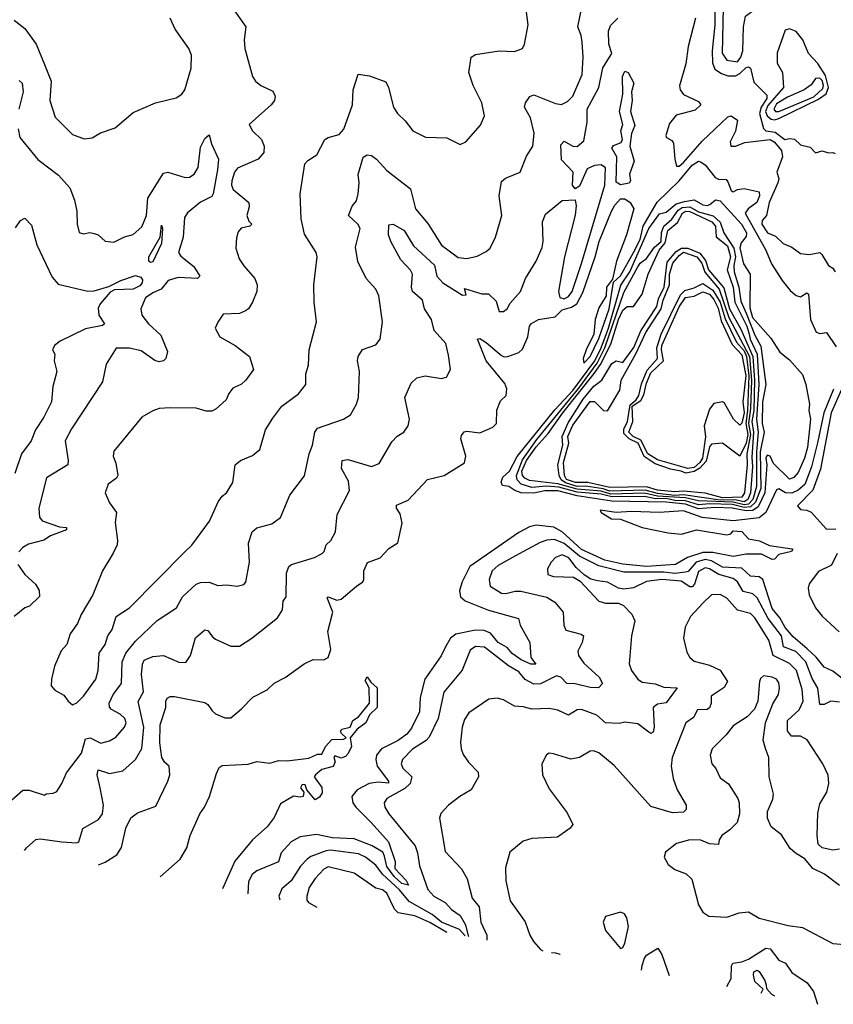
# Model space of a CAD drawing. Extents: x 1552033 to 1694788, y 811965 to 917215.
# Tile 409 of 632: x 1668951 to 1672707, y 828156 to 832698. Entities that reach past the tile are written whole.
import ezdxf

# ---------------------------------------------------------------- set-up
doc = ezdxf.new("R2010")
doc.units = 0

msp = doc.modelspace()

# ---------------------------------------------------------------- linework, layer by layer
at = {"layer": '0CON20XD'}
for points in [[(1672265, 832503.8), (1672280.6, 832525), (1672289, 832555), (1672291.8, 832665), (1672301.2, 832715), (1672365, 832761.3), (1672426.2, 832793.8), (1672427.5, 832835), (1672421.9, 832845), (1672365, 832852.6), (1672315, 832868.2), (1672293.6, 832855), (1672262.5, 832817.5), (1672225, 832803.2), (1672204, 832785), (1672198, 832755), (1672193.7, 832543.7), (1672215, 832511), (1672265, 832503.8)], [(1672159.4, 832775), (1672159.6, 832675), (1672148, 832555), (1672148.8, 832498.8), (1672160.3, 832470.3), (1672190, 832450), (1672220, 832440), (1672255, 832439.7), (1672275, 832449.8), (1672305, 832478.5), (1672315, 832481.5), (1672325, 832474.4), (1672340.4, 832410.4), (1672400.5, 832350.5), (1672399.3, 832335), (1672373.3, 832295), (1672366.1, 832266.1), (1672385, 832196.5), (1672395, 832186.1), (1672438.7, 832178.7), (1672483.3, 832145), (1672505, 832150), (1672526.9, 832146.9), (1672555, 832121.2), (1672600, 832110), (1672625, 832083.3), (1672655, 832093.3), (1672685, 832083.8), (1672705, 832086), (1672715, 832081.2)], [(1669994, 831355), (1669965, 831343.3), (1669890.3, 831339.7), (1669865, 831303.3), (1669853.8, 831275), (1669874.5, 831234.5), (1669946, 831195), (1670012, 831145), (1670030, 831085), (1669994.2, 831035), (1669975, 831017.5), (1669935, 830998), (1669915.8, 830974.2), (1669903.8, 830945), (1669857.3, 830902.7), (1669837.3, 830892.7), (1669812.3, 830892.3), (1669765, 830905.7), (1669645, 830908.1), (1669595, 830904.2), (1669565, 830894.2), (1669515, 830864.2), (1669385, 830708), (1669382.2, 830685), (1669395, 830652.5), (1669404.4, 830595), (1669397.3, 830582.7), (1669359.6, 830555), (1669345.6, 830515.6), (1669365, 830470), (1669398.1, 830425), (1669392.1, 830377.9), (1669403.1, 830295), (1669400.6, 830275), (1669383.1, 830236.9), (1669333.9, 830156.1), (1669288.9, 830045), (1669235, 829954.2), (1669217.6, 829912.4), (1669184.2, 829865), (1669168, 829815), (1669143.1, 829786.9), (1669111.8, 829715), (1669097.5, 829655), (1669096.7, 829625), (1669112.5, 829605), (1669155, 829582.5), (1669174.1, 829554.1), (1669195, 829536.7), (1669215, 829546.7), (1669245, 829578), (1669302.2, 829655), (1669313.3, 829695), (1669317.3, 829775), (1669346.2, 829815), (1669357.9, 829855), (1669377.9, 829885), (1669395.6, 829945), (1669458.1, 829985), (1669715, 830245.5), (1669745.4, 830274.6), (1669826.7, 830385), (1669866.5, 830473.5), (1669885, 830500), (1669905.7, 830515), (1669935, 830563.8), (1669946.2, 830645), (1669970, 830665), (1670025, 830688.1), (1670058.8, 830715), (1670085, 830806.7), (1670120.3, 830859.7), (1670160.8, 830915), (1670237.8, 830972.2), (1670271.9, 831015), (1670272.5, 831065), (1670284.4, 831105), (1670287.8, 831175), (1670320.6, 831305), (1670310, 831395), (1670308.9, 831475), (1670324, 831605), (1670319.2, 831625), (1670265, 831708.8), (1670250.2, 831779.8), (1670245.4, 831895), (1670267.3, 832032.7), (1670280.8, 832049.2), (1670322, 832075), (1670358.8, 832145), (1670374.5, 832155.5), (1670425, 832169.2), (1670447.3, 832192.7), (1670487.3, 832305), (1670490.9, 832375), (1670513.3, 832446.7), (1670565, 832440), (1670640.9, 832410.9), (1670653.8, 832385), (1670677.3, 832295), (1670695.7, 832265), (1670731.1, 832231.1), (1670766.2, 832185), (1670825, 832157.1), (1670922.7, 832152.7), (1670985, 832122), (1671010, 832135), (1671078.8, 832211.2), (1671096.2, 832255), (1671084.2, 832315), (1671045, 832394), (1671024.6, 832455), (1671035, 832525.8), (1671055, 832538.2), (1671164.4, 832554.4), (1671235, 832551.4), (1671272.5, 832565), (1671281.2, 832585), (1671297.8, 832675), (1671289.2, 832745)], [(1669364.6, 829544.6), (1669381.8, 829585), (1669420.3, 829635), (1669424.8, 829735.2), (1669440.5, 829775), (1669485, 829831.8), (1669585, 829926.9), (1669674.3, 829985), (1669703.3, 830035), (1669765, 830094.3), (1669785, 830101.2), (1669825, 830102.7), (1669865, 830087.8), (1669905, 830090.8), (1669955, 830084.2), (1669985, 830092.5), (1669995, 830103.8), (1670011.5, 830195), (1670006.5, 830283.5), (1670024, 830335), (1670045, 830354.2), (1670115, 830373.1), (1670155, 830401.2), (1670197.5, 830505), (1670265, 830593.8), (1670286.5, 830695), (1670302.5, 830735), (1670314.1, 830795.9), (1670326, 830814), (1670445, 830855.5), (1670477.5, 830875), (1670505.5, 830925), (1670514.5, 830955), (1670520, 831075), (1670510, 831125), (1670514.2, 831145), (1670532.7, 831177.3), (1670595, 831198.9), (1670615.7, 831225), (1670626.2, 831305), (1670609.4, 831425), (1670595.4, 831455.4), (1670550, 831505), (1670512.6, 831582.6), (1670501.7, 831648.3), (1670522.2, 831735), (1670511.9, 831755), (1670469.2, 831795), (1670485, 831837.5), (1670505, 831862.5), (1670514, 831895), (1670518.6, 831945), (1670514.2, 831984.2), (1670536.4, 832063.6), (1670555, 832074.3), (1670575, 832071.4), (1670598.6, 832055), (1670645, 832002.9), (1670755, 831918), (1670778.2, 831825), (1670835, 831757.3), (1670898.3, 831658.3), (1670975, 831601.2), (1671015, 831596.4), (1671062.7, 831607.3), (1671105, 831628.6), (1671122.5, 831645), (1671148.1, 831695), (1671176.2, 831795), (1671164.7, 831885.3), (1671175, 831952), (1671193.1, 831966.9), (1671260.6, 831995), (1671291.2, 832068.8), (1671320, 832115), (1671325.4, 832175), (1671308.7, 832245), (1671281.8, 832295), (1671285.5, 832314.5), (1671306.4, 832343.6), (1671325, 832351.5), (1671425, 832311.8), (1671452.3, 832307.7), (1671479.6, 832320.4), (1671503.8, 832345), (1671546.8, 832445), (1671551.9, 832525), (1671547.9, 832595), (1671543.1, 832625), (1671526.9, 832665), (1671545.5, 832755)], [(1669931.2, 832755), (1669994.3, 832665), (1669986.9, 832605), (1669990, 832565), (1670025, 832436.2), (1670039.2, 832415), (1670064.2, 832395), (1670119.3, 832369.3), (1670130.8, 832345), (1670127.1, 832325), (1670112.5, 832305), (1670010, 832215), (1670025.9, 832185.9), (1670067.5, 832145), (1670078.8, 832115), (1670078, 832085), (1670051.2, 832055), (1669956.4, 832013.6), (1669942.3, 831995), (1669929.6, 831955), (1669928.8, 831935), (1669936.9, 831915), (1670008.9, 831855), (1670010.5, 831835), (1669999.4, 831795), (1670009.1, 831769.1), (1670023.3, 831755), (1670013.9, 831746.1), (1669973.6, 831736.4), (1669959.7, 831720.3), (1669951.7, 831691.7), (1669948.8, 831645), (1669964.2, 831595), (1669985, 831562), (1670035.8, 831505), (1670047.1, 831475), (1670045.6, 831445), (1670025.6, 831395), (1670007.1, 831365), (1669994, 831355)], [(1668925, 832696.9), (1668975, 832657.3), (1669027.8, 832585), (1669065, 832491.2), (1669096.9, 832415), (1669089.4, 832325), (1669115, 832248.8), (1669195, 832168.8), (1669249.3, 832149.3), (1669285, 832154), (1669324.4, 832175.6), (1669391.2, 832198.8), (1669475, 832270), (1669577.5, 832315), (1669672.6, 832337.4), (1669700, 832355), (1669714, 832375), (1669742.5, 832475), (1669744.3, 832535), (1669732.2, 832565), (1669668.7, 832655), (1669646.2, 832705)], [(1668973.1, 828865.2), (1668982.3, 828877.7), (1669025, 828915.4), (1669045, 828919.6), (1669145.3, 828905.3), (1669215, 828901.1), (1669224.4, 828905.6), (1669242.9, 828967.1), (1669315, 829008.5), (1669333.8, 829035), (1669337.5, 829075), (1669322.9, 829155), (1669308.9, 829215), (1669313.2, 829236.8), (1669365, 829221.2), (1669426.8, 829233.2), (1669485, 829285.5), (1669515, 829335.8), (1669524.1, 829435), (1669497.6, 829552.4), (1669522.5, 829597.5), (1669513.3, 829676.7), (1669517.5, 829725), (1669526.1, 829743.9), (1669565, 829760), (1669615, 829764.7), (1669685, 829734.5), (1669717.3, 829732.7), (1669739.4, 829765), (1669763, 829847), (1669805, 829883.1), (1669820.2, 829880.2), (1669840.5, 829850.5), (1669855, 829840), (1669925, 829807.8), (1669965, 829808.6), (1670022, 829845), (1670141.2, 829938.8), (1670164, 829975), (1670167.5, 830015), (1670181.4, 830035), (1670182.3, 830145), (1670193.3, 830175), (1670205.4, 830184.6), (1670312.2, 830217.8), (1670346.7, 830235), (1670356.2, 830245), (1670366, 830275), (1670387.5, 830295), (1670409.2, 830335), (1670416, 830415), (1670473.2, 830526.8), (1670468.5, 830568.5), (1670437.2, 830627.2), (1670439.2, 830665), (1670465, 830668.5), (1670575, 830636.9), (1670609.7, 830650.3), (1670669.5, 830750.5), (1670693.8, 830776.2), (1670724.4, 830795.6), (1670744.3, 830825), (1670750, 830855), (1670728.1, 830955), (1670758.3, 831021.7), (1670785, 831046.5), (1670822.5, 831055), (1670897.8, 831042.2), (1670921.7, 831048.3), (1670939.4, 831085), (1670930.7, 831150.7), (1670918.2, 831205), (1670864.1, 831265), (1670851.2, 831315), (1670820, 831365), (1670809.7, 831405), (1670764.8, 831445), (1670759, 831465), (1670764.2, 831525), (1670755, 831542.9), (1670710.4, 831590.4), (1670664.3, 831674.3), (1670653.8, 831705), (1670655, 831751.4), (1670675, 831754.6), (1670725.4, 831725), (1670768.8, 831655), (1670866, 831566), (1670876.5, 831515), (1670905, 831484), (1670995, 831427.5), (1671011.7, 831428.3), (1671005, 831457.5), (1671084.1, 831434.1), (1671115, 831433.3), (1671150.2, 831400.2), (1671165, 831351.4), (1671185, 831351.9), (1671202, 831365), (1671215, 831390), (1671262.9, 831445), (1671285.7, 831505), (1671335.6, 831585), (1671362.4, 831647.6), (1671366.9, 831675), (1671364.6, 831765), (1671378.5, 831801.5), (1671455, 831864.2), (1671515, 831867.5), (1671519.7, 831839.7), (1671515, 831796), (1671466.2, 831603.8), (1671437.9, 831445), (1671445, 831417), (1671465, 831411.2), (1671485, 831421.5), (1671501.7, 831445), (1671545, 831572.9), (1671651.5, 831935), (1671654.8, 832015), (1671635, 832028.3), (1671603.8, 832026.2), (1671570.2, 832009.8), (1671535, 831930), (1671515, 831917.5), (1671503.3, 831935), (1671506, 831995), (1671452.5, 832052.5), (1671449.7, 832120.3), (1671465, 832137.3), (1671505, 832114.6), (1671525, 832113.3), (1671555, 832139.4), (1671570.7, 832225), (1671570.4, 832285), (1671624.8, 832385), (1671643.4, 832476.6), (1671685, 832542), (1671670.1, 832585), (1671668.9, 832645), (1671678.4, 832671.6), (1671712.5, 832705)], [(1672070.4, 832705), (1672036.7, 832575), (1672025.8, 832495), (1671996.3, 832393.7), (1671999.5, 832375), (1672015, 832353.2), (1672085, 832320.6), (1672095.7, 832305), (1672069.3, 832280.7), (1671982, 832258), (1671951.3, 832218.7), (1671934.1, 832164.1), (1671936.2, 832155), (1671961.2, 832141.2), (1671969.2, 832129.2), (1671974.7, 832054.7), (1671983.2, 832023.2), (1671995, 832022.5), (1672015, 832038.8), (1672101.5, 832138.5), (1672219.2, 832250.8), (1672235.5, 832255.5), (1672264.4, 832234.4), (1672256, 832184), (1672230.2, 832135), (1672233.4, 832115), (1672255, 832114.8), (1672297.9, 832132.1), (1672415, 832145.4), (1672434, 832135), (1672468.2, 832095), (1672472.5, 832065), (1672445.4, 831995.4), (1672454.7, 831965), (1672451, 831945), (1672410.5, 831855), (1672397.7, 831795), (1672378, 831772), (1672376.3, 831755), (1672402.9, 831715), (1672439.3, 831699.3), (1672475.8, 831665.8), (1672515, 831648.7), (1672555, 831619.8), (1672595.7, 831614.3), (1672645, 831623.9), (1672653.9, 831615), (1672685, 831563.8), (1672705, 831551.9), (1672715.6, 831535.6)], [(1672435, 832235.8), (1672455, 832242.2), (1672638, 832332), (1672673, 832357), (1672684.8, 832385), (1672670.6, 832440.6), (1672636, 832496), (1672592.7, 832542.7), (1672566.2, 832605), (1672535, 832643.3), (1672505, 832656.7), (1672485, 832650), (1672447.5, 832545), (1672448.3, 832498.3), (1672472.5, 832455), (1672476.2, 832385), (1672405, 832301.7), (1672393.7, 832275), (1672401.9, 832255), (1672419.7, 832239.7), (1672435, 832235.8)], [(1671725, 831936.5), (1671705, 831948.9), (1671708.2, 832065), (1671684.3, 832105), (1671692.5, 832117.5), (1671727.8, 832132.2), (1671733.5, 832145), (1671725.6, 832185), (1671735.8, 832215), (1671720, 832275), (1671735.6, 832355), (1671733.9, 832436.1), (1671745, 832460.6), (1671760, 832455), (1671785.5, 832405), (1671775.7, 832365), (1671778.2, 832325), (1671770.8, 832275), (1671790.3, 832209.7), (1671775, 832172.5), (1671767.1, 832115), (1671786.8, 832045), (1671765.6, 831985), (1671771.1, 831955), (1671765, 831944.6), (1671725, 831936.5)], [(1668947.9, 832417.9), (1668962.1, 832405), (1668966.3, 832365), (1668947, 832285)], [(1672455, 832274.3), (1672617.5, 832342.5), (1672659.1, 832380.9), (1672661.8, 832395), (1672655, 832417.7), (1672645, 832428.4), (1672625, 832427.7), (1672605, 832397.8), (1672572, 832375), (1672495, 832341.3), (1672445, 832310.4), (1672431.6, 832285), (1672439.4, 832275), (1672455, 832274.3)], [(1668943.8, 832195), (1668951.6, 832155), (1669035, 832053.5), (1669130.7, 831980.7), (1669182, 831922), (1669204.6, 831865), (1669214.5, 831815), (1669215.8, 831755), (1669226.1, 831716.1), (1669245, 831710), (1669275, 831716), (1669295, 831712), (1669312.5, 831705), (1669345, 831676.7), (1669385, 831671.2), (1669435, 831696), (1669475, 831707.1), (1669515, 831743.1), (1669535.7, 831795), (1669542, 831875), (1669615, 831990.6), (1669635, 831995.4), (1669715, 831970), (1669735, 831971.1), (1669756.5, 831985), (1669774.1, 832015.9), (1669785, 832110), (1669805, 832150), (1669825, 832166.7), (1669836.4, 832125), (1669868.2, 832055), (1669864.7, 832005), (1669843.4, 831895), (1669837.3, 831882.7), (1669785, 831856.1), (1669725, 831807.7), (1669712.1, 831785), (1669705.4, 831695.4), (1669683.6, 831625), (1669695, 831606.7), (1669755, 831560), (1669783.3, 831515), (1669772.5, 831505), (1669681.8, 831508.2), (1669635.8, 831495), (1669604.7, 831455.3), (1669565, 831438), (1669532.2, 831415), (1669509.5, 831365), (1669515.5, 831335), (1669545.4, 831295), (1669602.1, 831242.1), (1669633.1, 831166.9), (1669625.6, 831135), (1669615, 831124.4), (1669595, 831119.5), (1669575, 831126.7), (1669511, 831171), (1669457.4, 831182.6), (1669397.1, 831182.9), (1669350.8, 831109.2), (1669333, 831027), (1669189.5, 830810.5), (1669161.5, 830755), (1669175.4, 830665), (1669173.1, 830645), (1669074.6, 830585), (1669039.6, 830445), (1669042.4, 830402.4), (1669055, 830385.6), (1669135, 830358.6), (1669167.5, 830355), (1669167.5, 830345), (1669093.5, 830316.5), (1669062.7, 830297.3), (1668992, 830278), (1668965, 830262.5), (1668946.8, 830243.2)], [(1669314.5, 828799), (1669345, 828810.9), (1669399.4, 828845), (1669421.6, 828878.4), (1669441.1, 828968.9), (1669464.6, 829015.4), (1669495, 829038.9), (1669579.7, 829070.3), (1669635.6, 829185), (1669644.3, 829215), (1669641.2, 829255), (1669621.2, 829271.2), (1669606.7, 829295), (1669597.4, 829362.6), (1669600, 829445), (1669625.5, 829525), (1669625.6, 829555), (1669631.8, 829568.2), (1669645, 829575.8), (1669665, 829576), (1669805, 829548), (1669819.5, 829539.5), (1669838.9, 829508.9), (1669855, 829495.8), (1669897.3, 829477.3), (1669925, 829478), (1669975, 829518.6), (1670027, 829573), (1670093.3, 829606.7), (1670125, 829637.1), (1670176.7, 829663.3), (1670263.8, 829726.2), (1670305, 829745.8), (1670355, 829744.3), (1670375, 829756), (1670387, 829793), (1670373.3, 829875), (1670396.8, 829965), (1670369.7, 830030.3), (1670375, 830035.8), (1670415, 830020.9), (1670435, 830024.2), (1670505.8, 830084.2), (1670534.8, 830105), (1670539.9, 830115), (1670540, 830155), (1670556.7, 830193.3), (1670614.7, 830215), (1670655, 830258.1), (1670696.7, 830285), (1670716.4, 830375), (1670707.9, 830417.9), (1670690.5, 830445), (1670690.9, 830459.1), (1670745, 830481.2), (1670833.8, 830576.2), (1670910.4, 830595), (1671005, 830653.1), (1671010.9, 830685), (1670987.9, 830765), (1670990.4, 830779.6), (1671003.5, 830796.5), (1671015, 830800), (1671075, 830792.8), (1671135, 830818.8), (1671151.4, 830835), (1671153.3, 830896.7), (1671170.7, 830939.3), (1671196, 830965), (1671200.2, 830995), (1671189.7, 831019.7), (1671104.1, 831125), (1671064.4, 831225), (1671075, 831227.1), (1671105, 831209.4), (1671175, 831149.4), (1671187.3, 831142.7), (1671205, 831144.3), (1671255, 831163.3), (1671272, 831178), (1671296.7, 831235), (1671304.6, 831285), (1671313.4, 831296.6), (1671346.2, 831315), (1671423.2, 831326.8), (1671455, 831359.8), (1671498.4, 831371.6), (1671523.1, 831386.9), (1671551, 831439), (1671608.1, 831605), (1671625.8, 831675), (1671683.4, 831815), (1671697.7, 831842.3), (1671725, 831872.6), (1671745, 831871.4), (1671769.1, 831855), (1671786.5, 831825), (1671752, 831705), (1671706.2, 831585), (1671688.2, 831501.8), (1671660, 831465), (1671658.9, 831425), (1671625, 831368.6), (1671607.5, 831315), (1671601.9, 831248.1), (1671565.3, 831175), (1671552.7, 831135), (1671555, 831113.1), (1671584.1, 831145), (1671625, 831227.2), (1671671.9, 831365), (1671691.9, 831488.1), (1671725, 831516.6), (1671785, 831623.8), (1671815, 831683.6), (1671828.7, 831745), (1671894.2, 831855.8), (1671995.6, 831954.4), (1672055, 832027), (1672085, 832045.5), (1672093.1, 832043.1), (1672115, 832029.2), (1672160.8, 831970.8), (1672176.9, 831963.1), (1672211.7, 831961.7), (1672220.5, 831950.5), (1672235, 831910), (1672243.9, 831903.9), (1672264.4, 831915.6), (1672295, 831919.3), (1672364.7, 831904.7), (1672366.5, 831885), (1672353.5, 831855), (1672313.3, 831825), (1672299.7, 831805), (1672395.2, 831635), (1672421.9, 831571.9), (1672471.4, 831495), (1672508.3, 831448.3), (1672535, 831426.2), (1672555, 831420), (1672585, 831438.8), (1672592.5, 831432.5), (1672600.7, 831315), (1672627.4, 831257.4), (1672645, 831250), (1672675, 831255.3), (1672719.2, 831189.2)], [(1672305, 830432.2), (1672240, 830445), (1672161.7, 830448.3), (1672085, 830441.4), (1672025, 830462.5), (1671935, 830472.5), (1671685, 830476.4), (1671525, 830501.3), (1671435, 830525), (1671375, 830525.3), (1671323.8, 830513.8), (1671265.5, 830515.5), (1671236.1, 830526.1), (1671208.8, 830545), (1671180, 830550), (1671172.9, 830565), (1671181.6, 830588.4), (1671212.1, 830615), (1671247, 830683), (1671421.2, 830898.8), (1671505, 830987), (1671605.5, 831125), (1671635.5, 831185), (1671668.8, 831275), (1671726.6, 831473.4), (1671766.8, 831535), (1671855, 831734.8), (1671905, 831802.3), (1671935, 831810.9), (1671980.8, 831849.2), (1672020.2, 831859.8), (1672065, 831867.6), (1672105, 831844.7), (1672125, 831841.8), (1672137.5, 831845), (1672163.4, 831866.6), (1672185, 831863.3), (1672283.3, 831755), (1672306, 831715), (1672305, 831698), (1672281.6, 831668.4), (1672275.6, 831645.6), (1672292, 831572), (1672323.3, 831525), (1672321.6, 831368.4), (1672334.3, 831325), (1672418.5, 831228.5), (1672460, 831165), (1672505, 831128.9), (1672565, 831060.8), (1672580.5, 831015), (1672597.1, 830925), (1672594, 830895), (1672602.2, 830855), (1672587.6, 830725), (1672574.2, 830675), (1672545, 830610), (1672525, 830585.9), (1672505, 830578.3), (1672431.1, 830651.1), (1672415, 830685.2), (1672400.7, 830689.3), (1672395.2, 830675), (1672400.5, 830645), (1672389.9, 830515), (1672359.9, 830450.1), (1672335, 830434.3), (1672305, 830432.2)], [(1672295, 830448), (1672241.6, 830461.6), (1672135, 830465), (1672085, 830460.3), (1672025, 830479), (1671975, 830480.3), (1671935, 830488.7), (1671887.5, 830487.5), (1671835, 830498.5), (1671685, 830496.5), (1671635, 830508.9), (1671525, 830518.2), (1671439, 830541), (1671383.5, 830546.5), (1671315, 830539.4), (1671265.3, 830555.3), (1671248, 830575), (1671244.1, 830595), (1671272.4, 830667.6), (1671338.7, 830761.3), (1671531.9, 830998.1), (1671616.5, 831113.5), (1671652.4, 831185), (1671739.8, 831440.2), (1671805, 831558.2), (1671815, 831574.6), (1671845, 831596.4), (1671880.9, 831649.1), (1671911.4, 831675), (1671913.5, 831716.5), (1671924.6, 831745.4), (1671961.5, 831778.5), (1671990.5, 831819.5), (1672008.8, 831831.2), (1672045, 831834.5), (1672085, 831811.7), (1672152.9, 831792.9), (1672184.9, 831764.9), (1672201.9, 831715), (1672247.7, 831645), (1672255.4, 831605), (1672247.8, 831565), (1672249.4, 831535), (1672269.9, 831465), (1672280.1, 831400.1), (1672304.2, 831345), (1672345, 831242.1), (1672371.7, 831191.7), (1672394.7, 831015), (1672379.7, 830935), (1672378.5, 830835), (1672387.2, 830795), (1672369.8, 830705), (1672372.2, 830535), (1672348.3, 830471.7), (1672325, 830450.7), (1672295, 830448)], [(1672295, 830460.1), (1672245, 830472.6), (1672085, 830478.1), (1672025, 830492.2), (1671895, 830499.9), (1671835, 830513.9), (1671680, 830510), (1671635, 830523.7), (1671525, 830531.6), (1671435, 830557), (1671305, 830571.9), (1671282.7, 830582.7), (1671271.9, 830595), (1671269.1, 830615), (1671291.1, 830665), (1671335, 830728.3), (1671391.1, 830788.9), (1671458.8, 830885), (1671603.4, 831066.6), (1671631.8, 831108.2), (1671679.1, 831200.9), (1671714.8, 831315), (1671735, 831357.8), (1671755, 831375.4), (1671785, 831375.6), (1671825, 831431.6), (1671852.5, 831525), (1671874.9, 831575), (1671903.5, 831635), (1671931.2, 831668.8), (1671942.3, 831725), (1671986.8, 831763.2), (1672011, 831805), (1672025, 831815), (1672045, 831813.6), (1672145.4, 831765), (1672163.4, 831745), (1672166.2, 831696.2), (1672217.8, 831655), (1672231.5, 831605), (1672216.4, 831545), (1672243.7, 831465), (1672251.4, 831395), (1672307.4, 831285), (1672318.2, 831248.2), (1672323, 831225), (1672355.8, 831155), (1672362.8, 831015), (1672352.5, 830855), (1672359.6, 830795), (1672351.5, 830705), (1672352.7, 830545), (1672335.4, 830485), (1672315, 830463.8), (1672295, 830460.1)], [(1668932.3, 831737.7), (1668955, 831771.2), (1668975, 831782.5), (1669005, 831750), (1669029.8, 831659.8), (1669100.9, 831510.9), (1669128.9, 831478.9), (1669187.5, 831465), (1669265, 831446.5), (1669295, 831447.5), (1669362.5, 831467.5), (1669417.5, 831495), (1669485, 831518.2), (1669510, 831510), (1669517.8, 831497.8), (1669516.9, 831485), (1669505, 831470.3), (1669475, 831454.9), (1669388.5, 831451.5), (1669368.2, 831441.8), (1669322.2, 831387.8), (1669313.2, 831366.8), (1669315.9, 831335), (1669342.9, 831295), (1669333.3, 831286.7), (1669255, 831272.8), (1669137.7, 831215), (1669112, 831195), (1669103.1, 831175), (1669113.3, 831155), (1669110.8, 831125), (1669123.1, 831075), (1669103.5, 831006.5), (1669097.3, 830935), (1669062.5, 830865), (1669023.4, 830806.6), (1669003.4, 830755), (1668958.8, 830695), (1668928.5, 830605)], [(1669555, 831577.5), (1669546.7, 831585), (1669547.6, 831605), (1669600, 831695), (1669605, 831750), (1669610, 831735), (1669605.3, 831665.3), (1669565, 831580.9), (1669555, 831577.5)], [(1672295, 830473.8), (1672252.5, 830482.5), (1672185, 830481.5), (1672015, 830506.1), (1671975, 830503.7), (1671895, 830512.6), (1671837.6, 830527.6), (1671675, 830523.1), (1671645, 830534.2), (1671565, 830546.9), (1671525, 830544.8), (1671470.8, 830560.8), (1671450, 830575), (1671440.7, 830595), (1671434.7, 830645), (1671457.5, 830735), (1671455.5, 830775), (1671482.1, 830837.9), (1671551.7, 830948.3), (1671601.7, 831008.3), (1671638.1, 831035), (1671685, 831111.5), (1671705, 831124.4), (1671735, 831116.2), (1671786.1, 831186.1), (1671817.9, 831262.1), (1671892.3, 831375), (1671899.3, 831410.7), (1671926.5, 831465), (1671940.5, 831579.5), (1671980.9, 831629.1), (1672006.4, 831643.6), (1672035, 831643.9), (1672090.6, 831620.6), (1672117.4, 831587.4), (1672131.2, 831545), (1672201.6, 831461.6), (1672227.7, 831365), (1672280, 831270), (1672336, 831145), (1672342.8, 831035), (1672339.3, 830895), (1672330.8, 830845), (1672338.4, 830795), (1672329.9, 830680.1), (1672333.3, 830635), (1672324.2, 830515), (1672312, 830485), (1672295, 830473.8)], [(1672195, 830492.9), (1672115, 830513.9), (1672015, 830523.1), (1671975, 830519.3), (1671895, 830528.2), (1671845, 830543.8), (1671675, 830540.2), (1671573.1, 830563.1), (1671516.4, 830563.6), (1671475, 830577.3), (1671466.2, 830595), (1671460.6, 830655), (1671486.4, 830745), (1671481.4, 830775), (1671505, 830827), (1671585, 830936.6), (1671605, 830936.5), (1671646, 830896), (1671665, 830894), (1671721.6, 830988.4), (1671727.9, 831035), (1671795, 831157), (1671841.3, 831255), (1671912.5, 831365), (1671921.4, 831405), (1671950.1, 831475), (1671950.9, 831525), (1671965.8, 831575), (1671995, 831610.8), (1672015, 831625.3), (1672077, 831605), (1672099.4, 831575), (1672113.8, 831533.8), (1672179.9, 831455), (1672223.8, 831325), (1672320, 831145), (1672329.3, 831035), (1672325.2, 830905), (1672314.7, 830835), (1672323.9, 830785), (1672308.3, 830695), (1672308.5, 830645), (1672297.3, 830515), (1672285, 830494.8), (1672195, 830492.9)], [(1672025.7, 830605.7), (1672005, 830615.9), (1671955, 830624.3), (1671885, 830648.7), (1671833.8, 830683.8), (1671805.4, 830745), (1671763.8, 830763.8), (1671739.6, 830789.6), (1671740.2, 830809.8), (1671756.5, 830845), (1671769.2, 830920.8), (1671797.3, 830945), (1671808.4, 830965), (1671821.9, 831018.1), (1671848, 831082), (1671895.6, 831135), (1671891.5, 831185), (1671912.5, 831247.5), (1672001.1, 831428.9), (1672021.4, 831448.6), (1672065, 831461.1), (1672105, 831480.8), (1672150.1, 831450.1), (1672183.9, 831395), (1672207.8, 831317.8), (1672260.4, 831210.4), (1672295, 831170.2), (1672306.4, 831145), (1672317.4, 831055), (1672311, 830895), (1672302.3, 830835), (1672312, 830785), (1672304.4, 830745), (1672275, 830684.2), (1672195.7, 830744.3), (1672145, 830739.4), (1672135, 830727.6), (1672119.1, 830660.9), (1672090.2, 830629.8), (1672065, 830614.6), (1672025.7, 830605.7)], [(1672035, 830627.3), (1671895, 830667.7), (1671850.4, 830695), (1671819, 830759), (1671783.2, 830775), (1671762.9, 830795), (1671780.8, 830845), (1671777.9, 830915), (1671818.4, 830941.6), (1671832.7, 830967.3), (1671845, 831022), (1671865, 831069.6), (1671923.6, 831125), (1671913.7, 831175), (1671915.6, 831195), (1671995, 831373.6), (1672025, 831416.6), (1672065, 831423.3), (1672105, 831443.4), (1672135, 831432.6), (1672155, 831407.8), (1672175, 831367.8), (1672189.5, 831309.5), (1672239.8, 831199.8), (1672285, 831151.5), (1672303.1, 831056.9), (1672288.8, 830935), (1672295.5, 830885), (1672285, 830836.5), (1672275, 830828.1), (1672245.7, 830855), (1672205, 830929.5), (1672195, 830935.5), (1672155, 830927.8), (1672135, 830900.9), (1672110.9, 830825), (1672116.6, 830773.4), (1672103, 830675), (1672091.2, 830655), (1672065, 830632.1), (1672035, 830627.3)], [(1672706.9, 830993.1), (1672662.4, 830885), (1672633.5, 830746.5), (1672606.7, 830635), (1672575, 830553.3), (1672545, 830527.2), (1672515, 830514.3), (1672485.4, 830515.4), (1672455, 830533.3), (1672445, 830528.8), (1672395.6, 830424.4), (1672365, 830400.3), (1672245, 830385.5), (1672101.6, 830401.6), (1672015, 830432.7), (1671905, 830424.4), (1671775, 830429.8), (1671705, 830425.2), (1671630, 830435), (1671635, 830424.4), (1671682.5, 830395), (1671725, 830394.4), (1671825, 830356.1), (1671945, 830330.8), (1672005.6, 830324.4), (1672075, 830344.2), (1672215, 830321.2), (1672233.6, 830326.4), (1672245, 830340), (1672285, 830337.5), (1672315, 830302.5), (1672366.4, 830293.6), (1672411.9, 830271.9), (1672515, 830256.7), (1672520, 830255), (1672513.3, 830245), (1672455, 830230.4), (1672435, 830210), (1672425, 830207.5), (1672375, 830232.1), (1672305, 830231.7), (1672245, 830221.2), (1672150.2, 830240.2), (1672105, 830240.9), (1672032.9, 830217.1), (1671978.8, 830185), (1671845, 830176.1), (1671734.4, 830185.6), (1671652.8, 830205), (1671545, 830254), (1671454.5, 830335), (1671416.8, 830356.8), (1671335, 830366.4), (1671305, 830358.7), (1671255, 830332), (1671029, 830175), (1670993.7, 830105), (1670981.6, 830065), (1670985.3, 830035.3), (1671007.3, 830017.3), (1671115, 829974.7), (1671253.8, 829935), (1671261.2, 829905), (1671305.5, 829825.5), (1671310, 829755), (1671333.3, 829725), (1671310, 829725), (1671266.1, 829745), (1671225, 829774.5), (1671201.2, 829801.2), (1671159.2, 829825), (1671125, 829868.4), (1671095, 829880.2), (1671055, 829881.1), (1670965, 829863.8), (1670939.7, 829845), (1670916.4, 829805), (1670897, 829763), (1670820.9, 829655), (1670798.9, 829571.1), (1670797, 829505), (1670759.6, 829430.4), (1670737.4, 829402.6), (1670697.4, 829372.6), (1670621.9, 829335), (1670598.5, 829305), (1670595.2, 829285), (1670601.2, 829255), (1670653.8, 829185), (1670654.2, 829175.8), (1670605, 829180.7), (1670564.5, 829175), (1670508.2, 829145), (1670484.1, 829115), (1670488.2, 829085), (1670502.4, 829065), (1670574.2, 828995), (1670652.8, 828905), (1670684.1, 828815), (1670682.1, 828782.1), (1670735, 828726.2), (1670745.4, 828704.6), (1670715, 828712.8), (1670679.9, 828745), (1670645, 828792.2), (1670635, 828838.5), (1670626.9, 828856.9), (1670577.4, 828887.4), (1670495, 828919.6), (1670395, 828923.4), (1670320.8, 828939.2), (1670245, 828928.7), (1670204.8, 828905.2), (1670158.4, 828855), (1670145, 828812.5), (1670045, 828772.1), (1670023.6, 828755), (1670007.1, 828722.9), (1670004, 828665.5)], [(1672745, 830992.6), (1672697.2, 830885), (1672648.2, 830625), (1672612.4, 830527.6), (1672542, 830455), (1672555, 830438), (1672585, 830435.6), (1672605, 830426.2), (1672675, 830348.1), (1672718.8, 830348.8)], [(1672748.2, 829658.2), (1672705, 829692.1), (1672665, 829711.2), (1672628, 829758), (1672585.6, 829795), (1672521.7, 829851.7), (1672484.1, 829894.1), (1672459.4, 829939.4), (1672425, 829982.4), (1672381.4, 830115), (1672365, 830128.5), (1672325, 830131.3), (1672285, 830167.9), (1672195, 830171.9), (1672145, 830201.5), (1672115, 830208.3), (1672074.1, 830195.9), (1672036.9, 830153.1), (1672025, 830148.8), (1671975, 830143), (1671925, 830149.4), (1671739.5, 830149.5), (1671625, 830178), (1671535, 830222.5), (1671465, 830282.2), (1671419.4, 830300.6), (1671385, 830297.7), (1671353.4, 830286.6), (1671240, 830225), (1671160.3, 830179.7), (1671132.3, 830155), (1671117.5, 830115), (1671123.1, 830085), (1671175, 830053.2), (1671195, 830050.9), (1671237.7, 830062.3), (1671265, 830062.2), (1671384.8, 830034.8), (1671421.1, 830011.1), (1671460, 829965), (1671462.4, 829905), (1671471.9, 829881.9), (1671543.4, 829863.4), (1671554.2, 829855), (1671547.5, 829825), (1671527.8, 829785), (1671530, 829765), (1671555, 829729.2), (1671625.3, 829665), (1671640.9, 829635), (1671623.5, 829616.5), (1671585, 829616.7), (1671515, 829634.4), (1671476.3, 829636.3), (1671449.1, 829665), (1671428.8, 829671.2), (1671355, 829634.2), (1671325, 829632.8), (1671284.8, 829654.8), (1671255, 829689.5), (1671208, 829718), (1671096.8, 829803.2), (1671055, 829806.3), (1671030.4, 829789.6), (1670992.8, 829697.2), (1670909.6, 829595), (1670883, 829475), (1670841.2, 829388.8), (1670827.2, 829372.8), (1670765, 829332.4), (1670717.5, 829285), (1670712, 829265), (1670720, 829245), (1670760.9, 829205), (1670754.2, 829175), (1670728.7, 829151.3), (1670645.6, 829105), (1670632.7, 829085), (1670636.9, 829065), (1670655.3, 829035), (1670776.2, 828886.2), (1670788, 828855), (1670797.3, 828795), (1670835, 828684.7), (1670862.2, 828655), (1670914.9, 828624.9), (1670945, 828593.5), (1670984.3, 828565), (1671008.2, 828521.8), (1671020.9, 828470.9), (1671022.7, 828468.1)], [(1672735, 829550), (1672695, 829553.8), (1672665, 829538.9), (1672645, 829539.4), (1672634.9, 829614.9), (1672609.4, 829659.4), (1672579.6, 829735), (1672533.1, 829783.1), (1672477, 829805), (1672468.3, 829855), (1672406.3, 829936.3), (1672355, 830030.6), (1672335, 830049.5), (1672290.2, 830060.2), (1672265, 830104.7), (1672245, 830120.7), (1672178.8, 830138.8), (1672135, 830164.8), (1672115, 830169.7), (1672085, 830152.4), (1672066, 830094), (1672055, 830081.6), (1672045, 830081.4), (1672005, 830107.2), (1671915, 830115.4), (1671845, 830105.7), (1671785, 830077.5), (1671739.7, 830070.3), (1671715, 830075.6), (1671665, 830102.7), (1671618.8, 830108.8), (1671587.8, 830117.8), (1671557.2, 830137.2), (1671520.5, 830170.5), (1671485.7, 830215), (1671455, 830229.2), (1671425, 830217.3), (1671403.8, 830195), (1671387.9, 830165), (1671388.3, 830138.3), (1671415, 830128.9), (1671506.7, 830126.7), (1671537.8, 830107.8), (1671625, 830015.6), (1671655, 830006.4), (1671715, 830005.8), (1671738.8, 829995), (1671776.2, 829955), (1671790, 829925), (1671775.7, 829855), (1671764.2, 829725.8), (1671775.6, 829695), (1671803.8, 829655), (1671825, 829641.3), (1671885, 829634.3), (1671925, 829618.2), (1671985.6, 829615), (1671935, 829547.3), (1671895, 829539.7), (1671875.4, 829525), (1671880.3, 829435), (1671875, 829410.6), (1671865, 829405.6), (1671855, 829410.9), (1671805, 829450), (1671745, 829457.5), (1671718.7, 829451.3), (1671655, 829454.6), (1671615, 829489.6), (1671545, 829515.5), (1671525, 829514.4), (1671485, 829489.5), (1671435, 829512.1), (1671395, 829520.8), (1671315, 829516.9), (1671275, 829528.8), (1671235, 829531.5), (1671185, 829560.5), (1671155, 829567.5), (1671117.3, 829562.7), (1671025, 829500.8), (1671005, 829469.2), (1670993.3, 829435), (1670986.2, 829365), (1670989.1, 829335), (1670997.6, 829307.6), (1671022.1, 829272.1), (1671066.6, 829226.6), (1671069.2, 829205), (1671034.3, 829145), (1670982.5, 829115), (1670930.8, 829075), (1670894.6, 829035.4), (1670888.2, 829015), (1670915, 828860), (1670991.1, 828781.1), (1671015.9, 828734.1), (1671039.6, 828645), (1671072.6, 828605), (1671080, 828535), (1671108.1, 828475), (1671107.8, 828451.6)], [(1672724.3, 830235.7), (1672698.5, 830181.5), (1672637.7, 830152.3), (1672594.7, 830095), (1672590.8, 830075), (1672595.3, 830045), (1672624.1, 829984.1), (1672655, 829946.1), (1672734.4, 829874.4)], [(1668941.9, 830185), (1668975, 830138.1), (1669024.5, 830094.5), (1669040.6, 830065), (1669042.1, 830037.9), (1668996.7, 829993.3), (1668975, 829984.3), (1668925, 829945.6)], [(1672735, 828871.9), (1672705, 828867.5), (1672655, 828878.1), (1672636.7, 828895), (1672632, 828935), (1672635, 829037.5), (1672645, 829080), (1672677.1, 829135), (1672685.6, 829175), (1672682.7, 829212.7), (1672658, 829265), (1672585.9, 829375.9), (1672555, 829392.5), (1672513.3, 829393.3), (1672495, 829416.7), (1672495.6, 829465), (1672549.7, 829515), (1672567.7, 829555), (1672562.5, 829607.5), (1672537.1, 829695), (1672505, 829727.4), (1672429.8, 829765), (1672409.6, 829835), (1672345, 829938), (1672325, 829959.2), (1672264.5, 829974.5), (1672215, 830030), (1672185, 830046.7), (1672145, 830045.5), (1672104.3, 830005.7)], [(1672104.3, 830005.7), (1672046.9, 829945), (1672023.6, 829895), (1672014.5, 829844.5), (1672030.2, 829780.2), (1672044.3, 829755), (1672065, 829739.5), (1672135, 829720.7), (1672185, 829696.5), (1672218.5, 829645), (1672203.1, 829616.9), (1672142.9, 829577.1), (1672142.4, 829545), (1672135, 829523.8), (1672124.2, 829515.8), (1672080, 829515), (1672061.7, 829478.3), (1672025.6, 829455), (1671963.5, 829295), (1671957.5, 829255), (1671967.4, 829197.4), (1671985.4, 829145.4), (1672028, 829075), (1672028, 829055), (1672015, 829042.2), (1671965, 829039.5), (1671865, 829067.5), (1671695, 829257.5), (1671625, 829315.7), (1671600, 829325), (1671585, 829324), (1671535.8, 829294.2), (1671495, 829286), (1671415, 829312), (1671395, 829313.8), (1671383, 829307), (1671361.2, 829265), (1671364.5, 829214.5), (1671395, 829149.2), (1671478.6, 829038.6), (1671504.2, 828985), (1671492.4, 828967.6), (1671433.8, 828926.2), (1671315, 828920), (1671275, 828908.6), (1671213, 828857), (1671193.8, 828785), (1671194.6, 828725), (1671215, 828633.3), (1671285, 828536.7), (1671305.8, 828475), (1671322.9, 828445), (1671355, 828408.6), (1671365.6, 828401.7)], [(1669599.4, 828743.9), (1669691.8, 828825), (1669722.6, 828877.4), (1669737.8, 828935), (1669781.8, 829035), (1669804.4, 829065), (1669827.3, 829115), (1669859.6, 829220.4), (1669871.3, 829248.7), (1669885, 829257.1), (1670005, 829263.1), (1670045, 829275.7), (1670105, 829268), (1670145, 829281.2), (1670185, 829278.8), (1670285, 829291.2), (1670325, 829310), (1670345, 829310), (1670362.5, 829345), (1670392.4, 829377.6), (1670445, 829378.8), (1670457.5, 829385), (1670436, 829405), (1670432.5, 829415), (1670438, 829425), (1670476.2, 829435), (1670488.8, 829465), (1670515, 829482.5), (1670565.4, 829544.6), (1670564.4, 829615), (1670545, 829650), (1670555, 829666.2), (1670571.5, 829641.5), (1670601.5, 829615), (1670600.5, 829525), (1670565, 829490.8), (1670549.2, 829455), (1670508.8, 829425), (1670476.2, 829385), (1670483.4, 829345), (1670467.8, 829312.2), (1670455, 829299.2), (1670435, 829291.2), (1670405, 829302.5), (1670401.2, 829295), (1670406.7, 829275), (1670397.5, 829252.5), (1670345, 829238.6), (1670315.8, 829215), (1670310.8, 829205), (1670346.4, 829156.4), (1670348, 829132), (1670335, 829111.8), (1670315, 829098.6), (1670277.1, 829145), (1670268.2, 829168.2), (1670255, 829169.4), (1670247.8, 829155), (1670263.3, 829135), (1670259.5, 829115), (1670245, 829110.7), (1670215, 829116.2), (1670155, 829081.2), (1670125, 829017.5), (1670094, 828975), (1670026, 828914), (1669943.9, 828816.1), (1669886.8, 828688.2)], [(1672735, 828703.1), (1672666.6, 828756.6), (1672612.8, 828782.8), (1672575, 828826.8), (1672532.4, 828852.4), (1672507.9, 828875), (1672468.3, 828938.3), (1672419.4, 828975), (1672402.2, 829015), (1672403.1, 829045), (1672428.3, 829101.7), (1672431.1, 829125), (1672410.5, 829205), (1672409.2, 829295), (1672394.4, 829335.6), (1672382.4, 829375), (1672394.4, 829455), (1672427.7, 829542.3), (1672453.1, 829585), (1672458.2, 829615), (1672455, 829638.8), (1672445, 829655.6), (1672425, 829665.5), (1672385, 829670.8), (1672371.1, 829658.9), (1672365.8, 829645), (1672357.8, 829555), (1672342.9, 829517.1), (1672308.8, 829481.2), (1672245, 829441.2), (1672211.4, 829398.6), (1672147.5, 829335), (1672138, 829305), (1672146, 829265), (1672165, 829243.8), (1672185, 829200), (1672222.5, 829172.5), (1672265.7, 829105), (1672272.5, 829085), (1672273.1, 829035), (1672262.5, 828995), (1672229.7, 828960.3), (1672191.4, 828935), (1672180, 828915), (1672177.1, 828892.9), (1672135, 828896.7), (1672095, 828912.5), (1672045, 828914.2), (1671983.2, 828896.8), (1671932.3, 828857.7), (1671926.2, 828835), (1671945, 828800), (1671975, 828778), (1672026.9, 828756.9), (1672053, 828733), (1672084, 828615), (1672105, 828580), (1672132.3, 828562.3), (1672215, 828558), (1672271.6, 828578.4), (1672315, 828582.7), (1672365, 828553.1), (1672499.1, 828519.1), (1672565, 828510), (1672705, 828436.9), (1672758.2, 828431.8)], [(1668875, 829064.2), (1668965, 829143.1), (1668995, 829143.1), (1669065, 829120), (1669073, 829127), (1669105, 829129.2), (1669122, 829138), (1669145.9, 829174.1), (1669166.6, 829223.4), (1669236.4, 829313.6), (1669255, 829380.8), (1669276.9, 829385), (1669325, 829360.9), (1669365, 829370.9), (1669395, 829387.5), (1669435.5, 829435), (1669441.8, 829455), (1669436.4, 829475), (1669415, 829494.5), (1669375.3, 829515.3), (1669366.3, 829526.3), (1669364.6, 829544.6)], [(1671007.9, 828471), (1670980.9, 828500.9), (1670897.4, 828535), (1670855, 828569.5), (1670749.6, 828629.6), (1670705, 828683.4), (1670626.1, 828756.1), (1670595, 828797.1), (1670547.1, 828835), (1670515, 828849.2), (1670385, 828866.7), (1670365, 828863.3), (1670295, 828837), (1670277.5, 828825), (1670247, 828793), (1670204.5, 828725.5), (1670161.2, 828688.8), (1670147.3, 828655), (1670151.4, 828636.9)], [(1670923.4, 828487.3), (1670845, 828532.5), (1670775, 828563.3), (1670698.1, 828578.1), (1670680.4, 828595), (1670645, 828667.9), (1670625, 828683.3), (1670595, 828691.1), (1670495, 828761.1), (1670375, 828790), (1670355, 828778.6), (1670315, 828735.5), (1670287.9, 828695), (1670276.1, 828655), (1670276.2, 828636.2), (1670284.3, 828625), (1670322.5, 828603.8)], [(1671725, 828412.5), (1671735, 828417.5), (1671745, 828437.5), (1671760.6, 828515), (1671754, 828555), (1671742.7, 828572.7), (1671725, 828581.2), (1671655, 828561.2), (1671644.2, 828535), (1671655, 828496.7), (1671725, 828412.5)], [(1671821.2, 828313.4), (1671824.2, 828335), (1671835, 828367.8), (1671845, 828382.7), (1671896.2, 828415), (1671915, 828386), (1671948.4, 828288.7)], [(1672214.9, 828237.1), (1672235.8, 828275), (1672236.1, 828333.9), (1672242.5, 828345), (1672285, 828351.7), (1672315, 828363.7), (1672395, 828415.2), (1672415, 828411.7), (1672455, 828360), (1672485.8, 828345.8), (1672515, 828302.7), (1672585.4, 828255.4), (1672615.2, 828215.2), (1672634, 828155.7)], [(1671405.3, 828394), (1671425, 828392.9), (1671443.9, 828386.5), (1671445.9, 828386.1)], [(1672373.7, 828206.4), (1672383.3, 828225), (1672345, 828260.8), (1672337.8, 828292.2), (1672340.6, 828305), (1672355, 828312.9), (1672365, 828306.9), (1672390.5, 828265), (1672396.8, 828243.2), (1672398.8, 828228.8), (1672421.8, 828201.8), (1672434.5, 828194.6)]]:
    msp.add_lwpolyline(points, dxfattribs=at)

doc.saveas('drawing.dxf')
